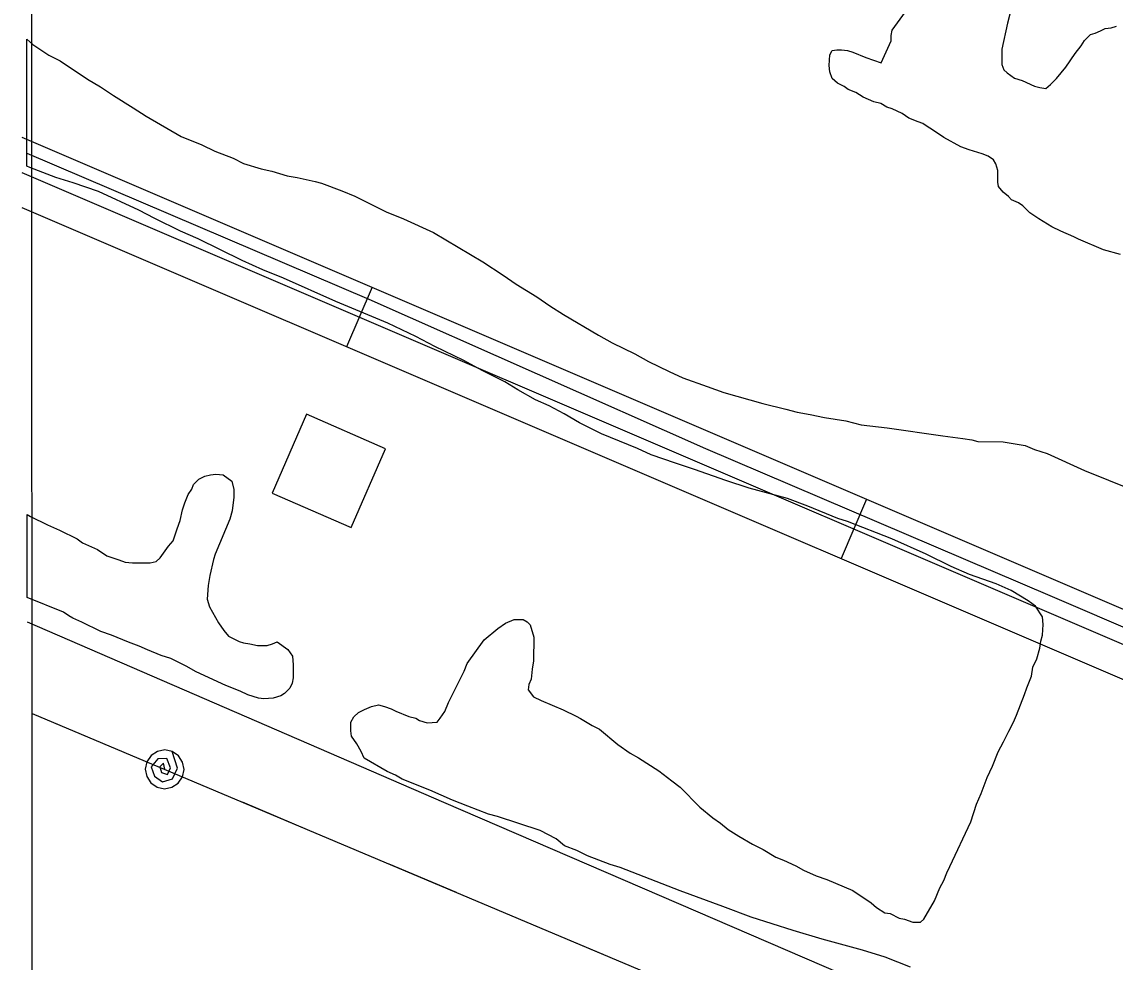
# Model space of a CAD drawing. Extents: x 3297735 to 3335592, y 670436 to 695807.
# Drawn here: x 3301851 to 3302359, y 686175 to 686612 of the extents above; entities that cross this region are included whole.
import ezdxf

# ---------------------------------------------------------------- set-up
doc = ezdxf.new("R2010")
doc.units = 0
for name, color, linetype in [('V-BLDG-OTLN', 7, 'Continuous'), ('V-GRID-FRAM', 7, 'Continuous'), ('V-ROAD-CNTR', 7, 'Continuous'), ('V-SITE-VEGE', 7, 'Continuous'), ('V-TOPO-SHOR', 7, 'Continuous'), ('V-UTIL-LINE', 7, 'Continuous')]:
    doc.layers.add(name, color=color, linetype=linetype)

msp = doc.modelspace()

# ---------------------------------------------------------------- linework, layer by layer
at = {"layer": 'V-BLDG-OTLN'}
msp.add_lwpolyline([(3302020.08, 686413.9), (3301983.42, 686429.92), (3301967.41, 686393.26), (3302004.06, 686377.25)], close=True, dxfattribs=at)
at = {"layer": 'V-GRID-FRAM'}
msp.add_lwpolyline([(3301851.37, 693996.53), (3333375.01, 694028.62), (3333401.46, 675844.07), (3301861.95, 675811.96)], close=True, dxfattribs=at)
at = {"layer": 'V-ROAD-CNTR'}
for p, q in [((3302013.8, 686488.92), (3302001.99, 686461.34)), ((3302243.6, 686390.48), (3302231.79, 686362.9))]:
    msp.add_line(p, q, dxfattribs=at)
for points in [[(3301851.09, 686558.62), (3302602.54, 686236.72)], [(3301851.09, 686542.3), (3302596.63, 686222.93)], [(3301851.1, 686525.98), (3302590.73, 686209.14)]]:
    msp.add_lwpolyline(points, dxfattribs=at)
at = {"layer": 'V-SITE-VEGE'}
for p, q in [((3301853.4, 686545.15), (3301853.36, 686604.18)), ((3301853.36, 686604.18), (3301856.22, 686601.75)), ((3301856.22, 686601.75), (3301863.64, 686596.73)), ((3301863.64, 686596.73), (3301868.95, 686594.22)), ((3301868.95, 686594.22), (3301881.66, 686585.62)), ((3301881.66, 686585.62), (3301887.67, 686582.03)), ((3301887.67, 686582.03), (3301893.68, 686578.09)), ((3301893.68, 686578.09), (3301902.87, 686572.36)), ((3301902.87, 686572.36), (3301908.87, 686568.41)), ((3301908.87, 686568.41), (3301925.13, 686559.08)), ((3301925.13, 686559.08), (3301934.69, 686555.12)), ((3301934.69, 686555.12), (3301940.7, 686552.24)), ((3301940.7, 686552.24), (3301949.2, 686549)), ((3301949.2, 686549), (3301954.15, 686546.48)), ((3301854.79, 686544.64), (3301853.4, 686545.15)), ((3301866.82, 686539.95), (3301854.79, 686544.64)), ((3301954.15, 686546.48), (3301962.29, 686543.94)), ((3301962.29, 686543.94), (3301967.25, 686542.85)), ((3301874.97, 686537.41), (3301866.82, 686539.95)), ((3301967.25, 686542.85), (3301974.33, 686540.67)), ((3301974.33, 686540.67), (3301978.94, 686539.94)), ((3301978.94, 686539.94), (3301987.45, 686538.11)), ((3301886.65, 686533.43), (3301874.97, 686537.41)), ((3301987.45, 686538.11), (3301990.28, 686537.38)), ((3301990.28, 686537.38), (3301999.84, 686533.77)), ((3301999.84, 686533.77), (3302005.85, 686531.25)), ((3301905.4, 686524.8), (3301886.65, 686533.43)), ((3302005.85, 686531.25), (3302015.05, 686526.57)), ((3301912.83, 686520.84), (3301905.4, 686524.8)), ((3302015.05, 686526.57), (3302020.35, 686524.06)), ((3302020.35, 686524.06), (3302028.49, 686520.81)), ((3301924.85, 686515.09), (3301912.83, 686520.84)), ((3302028.49, 686520.81), (3302042.29, 686514.33)), ((3301932.99, 686511.49), (3301924.85, 686515.09)), ((3302042.29, 686514.33), (3302065.26, 686500.7)), ((3301953.5, 686501.42), (3301932.99, 686511.49)), ((3301963.05, 686497.1), (3301953.5, 686501.42)), ((3302065.26, 686500.7), (3302074.8, 686494.61)), ((3301972.61, 686493.14), (3301963.05, 686497.1)), ((3301997.02, 686482.34), (3301972.61, 686493.14)), ((3302074.8, 686494.61), (3302080.81, 686490.32)), ((3302080.81, 686490.32), (3302090.35, 686484.58)), ((3302090.35, 686484.58), (3302096.35, 686480.28)), ((3302021.08, 686472.25), (3301997.02, 686482.34)), ((3302096.35, 686480.28), (3302102.71, 686476.34)), ((3302102.71, 686476.34), (3302118.98, 686466.65)), ((3302034.17, 686466.13), (3302021.08, 686472.25)), ((3302043.01, 686461.46), (3302034.17, 686466.13)), ((3302118.98, 686466.65), (3302125.34, 686463.06)), ((3302125.34, 686463.06), (3302135.95, 686458.03)), ((3302056.45, 686454.99), (3302043.01, 686461.46)), ((3302135.95, 686458.03), (3302142.31, 686454.44)), ((3302064.94, 686450.32), (3302056.45, 686454.99)), ((3302142.31, 686454.44), (3302151.86, 686449.76)), ((3302075.55, 686444.93), (3302064.94, 686450.32)), ((3302151.86, 686449.76), (3302158.23, 686446.89)), ((3302081.56, 686441.35), (3302075.55, 686444.93)), ((3302158.23, 686446.89), (3302169.56, 686442.91)), ((3302169.56, 686442.91), (3302177.35, 686440.02)), ((3302089.69, 686436.68), (3302081.56, 686441.35)), ((3302177.35, 686440.02), (3302195.41, 686434.94)), ((3302096.06, 686433.8), (3302089.69, 686436.68)), ((3302103.13, 686430.21), (3302096.06, 686433.8)), ((3302195.41, 686434.94), (3302206.04, 686432.38)), ((3302206.04, 686432.38), (3302211.35, 686430.93)), ((3302110.2, 686425.9), (3302103.13, 686430.21)), ((3302211.35, 686430.93), (3302217.38, 686429.83)), ((3302217.38, 686429.83), (3302224.11, 686428.37)), ((3302224.11, 686428.37), (3302234.03, 686426.88)), ((3302234.03, 686426.88), (3302241.12, 686425.06)), ((3302120.46, 686420.87), (3302110.2, 686425.9)), ((3302241.12, 686425.06), (3302253.17, 686423.57)), ((3302253.17, 686423.57), (3302279.05, 686419.85)), ((3302137.09, 686414.02), (3302120.46, 686420.87)), ((3302279.05, 686419.85), (3302288.27, 686418.73)), ((3302288.27, 686418.73), (3302292.52, 686417.99)), ((3302292.52, 686417.99), (3302295.35, 686417.26)), ((3302295.35, 686417.26), (3302307.06, 686417.19)), ((3302307.06, 686417.19), (3302317.34, 686415.35)), ((3302143.45, 686411.14), (3302137.09, 686414.02)), ((3302317.34, 686415.35), (3302321.58, 686413.55)), ((3302321.58, 686413.55), (3302327.6, 686411.73)), ((3302327.6, 686411.73), (3302344.94, 686403.82)), ((3302154.78, 686407.17), (3302143.45, 686411.14)), ((3302163.64, 686404.27), (3302154.78, 686407.17)), ((3301936.18, 686401.12), (3301938.67, 686401.82)), ((3301938.67, 686401.82), (3301941.16, 686402.16)), ((3301941.16, 686402.16), (3301944.7, 686401.78)), ((3301944.7, 686401.78), (3301948.58, 686398.91)), ((3302178.15, 686399.21), (3302163.64, 686404.27)), ((3302344.94, 686403.82), (3302367.23, 686394.8)), ((3301930.11, 686395.13), (3301930.83, 686397.26)), ((3301930.83, 686397.26), (3301933.33, 686399.72)), ((3301933.33, 686399.72), (3301936.18, 686401.12)), ((3301948.58, 686398.91), (3301949.62, 686395)), ((3302189.12, 686395.59), (3302178.15, 686399.21)), ((3301926.88, 686388.76), (3301928.32, 686392.66)), ((3301928.32, 686392.66), (3301930.11, 686395.13)), ((3301949.6, 686391.46), (3301948.85, 686385.08)), ((3301949.62, 686395), (3301949.6, 686391.46)), ((3302206.84, 686390.87), (3302189.12, 686395.59)), ((3301925.79, 686385.58), (3301926.88, 686388.76)), ((3302216.39, 686387.26), (3302206.84, 686390.87)), ((3302230.19, 686381.49), (3302216.39, 686387.26)), ((3301853.52, 686344.72), (3301853.49, 686383.38)), ((3301853.49, 686383.38), (3301855.17, 686382.49)), ((3301855.17, 686382.49), (3301862.95, 686378.53)), ((3301924.7, 686380.62), (3301925.79, 686385.58)), ((3301947.76, 686381.18), (3301940.92, 686364.9)), ((3301948.85, 686385.08), (3301947.76, 686381.18)), ((3302234.79, 686380.04), (3302230.19, 686381.49)), ((3301862.95, 686378.53), (3301868.61, 686376.01)), ((3301868.61, 686376.01), (3301876.74, 686372.06)), ((3301921.44, 686371.06), (3301923.25, 686376.72)), ((3301923.25, 686376.72), (3301924.7, 686380.62)), ((3302255.32, 686372.11), (3302234.79, 686380.04)), ((3301876.74, 686372.06), (3301879.21, 686370.27)), ((3301919.3, 686368.59), (3301921.44, 686371.06)), ((3302271.24, 686364.91), (3302255.32, 686372.11)), ((3301879.21, 686370.27), (3301886.29, 686367.03)), ((3301886.29, 686367.03), (3301890.53, 686364.16)), ((3301915.36, 686363.29), (3301919.3, 686368.59)), ((3301890.53, 686364.16), (3301896.19, 686362.35)), ((3301896.19, 686362.35), (3301899.02, 686361.27)), ((3301899.02, 686361.27), (3301902.57, 686360.89)), ((3301902.57, 686360.89), (3301910.73, 686360.84)), ((3301910.73, 686360.84), (3301913.57, 686361.53)), ((3301913.57, 686361.53), (3301915.36, 686363.29)), ((3301940.19, 686362.42), (3301938.37, 686354.98)), ((3301940.92, 686364.9), (3301940.19, 686362.42)), ((3302282.92, 686359.16), (3302271.24, 686364.91)), ((3302291.41, 686355.55), (3302282.92, 686359.16)), ((3301938.37, 686354.98), (3301937.63, 686350.38)), ((3302303.8, 686351.22), (3302291.41, 686355.55)), ((3302310.87, 686347.98), (3302303.8, 686351.22)), ((3301937.63, 686350.38), (3301937.23, 686343.99)), ((3302318.65, 686343.31), (3302310.87, 686347.98)), ((3301870.49, 686338.04), (3301853.52, 686344.72)), ((3301937.23, 686343.99), (3301938.27, 686340.44)), ((3301938.27, 686340.44), (3301942.48, 686332.96)), ((3302322.18, 686340.81), (3302318.65, 686343.31)), ((3302325.34, 686335.82), (3302322.18, 686340.81)), ((3301872.96, 686336.24), (3301870.49, 686338.04)), ((3301874.73, 686335.17), (3301872.96, 686336.24)), ((3302325.68, 686332.27), (3302325.34, 686335.82)), ((3301878.98, 686333.37), (3301874.73, 686335.17)), ((3301887.82, 686329.05), (3301878.98, 686333.37)), ((3301942.48, 686332.96), (3301944.95, 686329.39)), ((3302065.91, 686325.07), (3302072.33, 686330.35)), ((3302072.33, 686330.35), (3302075.89, 686332.81)), ((3302075.89, 686332.81), (3302079.8, 686334.56)), ((3302079.8, 686334.56), (3302084.06, 686334.53)), ((3302084.06, 686334.53), (3302085.83, 686333.46)), ((3302085.83, 686333.46), (3302087.24, 686332.03)), ((3302087.24, 686332.03), (3302088.98, 686326.34)), ((3302325.29, 686327.3), (3302325.68, 686332.27)), ((3301892.77, 686327.25), (3301887.82, 686329.05)), ((3301900.56, 686324), (3301892.77, 686327.25)), ((3301944.95, 686329.39), (3301947.06, 686326.9)), ((3301947.06, 686326.9), (3301952.01, 686324.38)), ((3302088.98, 686326.34), (3302088.91, 686315.34)), ((3302324.56, 686324.47), (3302325.29, 686327.3)), ((3301905.52, 686322.2), (3301900.56, 686324)), ((3301909.41, 686320.4), (3301905.52, 686322.2)), ((3301915.78, 686317.87), (3301909.41, 686320.4)), ((3301952.01, 686324.38), (3301954.13, 686323.66)), ((3301954.13, 686323.66), (3301956.97, 686323.29)), ((3301956.97, 686323.29), (3301960.51, 686322.55)), ((3301960.51, 686322.55), (3301965.12, 686322.52)), ((3301965.12, 686322.52), (3301967.61, 686323.22)), ((3301967.61, 686323.22), (3301969.75, 686324.27)), ((3301969.75, 686324.27), (3301974.69, 686320.69)), ((3301974.69, 686320.69), (3301976.8, 686317.48)), ((3302058.03, 686314.12), (3302065.91, 686325.07)), ((3302322.73, 686316.32), (3302324.18, 686321.28)), ((3302324.18, 686321.28), (3302324.56, 686324.47)), ((3301920.38, 686316.42), (3301915.78, 686317.87)), ((3301927.45, 686312.83), (3301920.38, 686316.42)), ((3301976.8, 686317.48), (3301977.13, 686313.58)), ((3302088.91, 686315.34), (3302088.17, 686311.44)), ((3302320.93, 686312.43), (3302322.73, 686316.32)), ((3301932.05, 686310.32), (3301927.45, 686312.83)), ((3301945.85, 686303.84), (3301932.05, 686310.32)), ((3301977.13, 686313.58), (3301977.09, 686307.54)), ((3302054.07, 686305.63), (3302056.59, 686310.58)), ((3302056.59, 686310.58), (3302058.03, 686314.12)), ((3302088.17, 686311.44), (3302087.79, 686306.83)), ((3302320.2, 686308.18), (3302320.93, 686312.43)), ((3301976.72, 686305.06), (3301975.64, 686302.59)), ((3301977.09, 686307.54), (3301976.72, 686305.06)), ((3302052.63, 686302.45), (3302054.07, 686305.63)), ((3302087.79, 686306.83), (3302086.71, 686304.35)), ((3302318.04, 686302.87), (3302320.2, 686308.18)), ((3301952.57, 686301.32), (3301945.85, 686303.84)), ((3301956.11, 686299.52), (3301952.57, 686301.32)), ((3301973.14, 686300.12), (3301971.36, 686299.07)), ((3301975.64, 686302.59), (3301973.14, 686300.12)), ((3302049.4, 686296.08), (3302052.63, 686302.45)), ((3302086.71, 686304.35), (3302086.34, 686301.88)), ((3302086.34, 686301.88), (3302088.8, 686298.66)), ((3302316.95, 686299.68), (3302318.04, 686302.87)), ((3301961.07, 686298.07), (3301956.11, 686299.52)), ((3301963.55, 686297.7), (3301961.07, 686298.07)), ((3301967.81, 686298.03), (3301963.55, 686297.7)), ((3301971.36, 686299.07), (3301967.81, 686298.03)), ((3302013.55, 686294.18), (3302016.75, 686294.87)), ((3302016.75, 686294.87), (3302019.58, 686294.14)), ((3302047.6, 686291.83), (3302049.4, 686296.08)), ((3302088.8, 686298.66), (3302092.34, 686296.87)), ((3302092.34, 686296.87), (3302102.6, 686292.55)), ((3302313.34, 686290.13), (3302316.95, 686299.68)), ((3302005.36, 686289.27), (3302007.5, 686291.38)), ((3302007.5, 686291.38), (3302010.35, 686292.78)), ((3302010.35, 686292.78), (3302013.55, 686294.18)), ((3302019.58, 686294.14), (3302022.77, 686293.06)), ((3302022.77, 686293.06), (3302024.89, 686291.98)), ((3302024.89, 686291.98), (3302030.91, 686289.46)), ((3302045.45, 686288.66), (3302047.6, 686291.83)), ((3302102.6, 686292.55), (3302108.61, 686289.67)), ((3302108.61, 686289.67), (3302110.73, 686288.59)), ((3302311.9, 686286.94), (3302313.34, 686290.13)), ((3302003.9, 686282.89), (3302003.92, 686286.79)), ((3302003.92, 686286.79), (3302005.36, 686289.27)), ((3302030.91, 686289.46), (3302034.1, 686288.73)), ((3302034.1, 686288.73), (3302035.86, 686287.65)), ((3302035.86, 686287.65), (3302039.4, 686286.56)), ((3302039.4, 686286.56), (3302044.02, 686286.89)), ((3302044.02, 686286.89), (3302045.45, 686288.66)), ((3302110.73, 686288.59), (3302116.04, 686285.36)), ((3302116.04, 686285.36), (3302119.57, 686283.57)), ((3302309.75, 686282.7), (3302311.9, 686286.94)), ((3302004.24, 686280.4), (3302003.9, 686282.89)), ((3302006.7, 686276.84), (3302004.24, 686280.4)), ((3302119.57, 686283.57), (3302128.04, 686276.42)), ((3302307.23, 686277.75), (3302309.75, 686282.7)), ((3302008.8, 686273.28), (3302006.7, 686276.84)), ((3302128.04, 686276.42), (3302133.69, 686272.48)), ((3302304.72, 686273.15), (3302307.23, 686277.75)), ((3302010.2, 686270.08), (3302008.8, 686273.28)), ((3302020.81, 686263.98), (3302010.2, 686270.08)), ((3302133.69, 686272.48), (3302137.58, 686270.32)), ((3302137.58, 686270.32), (3302147.12, 686264.23)), ((3302302.19, 686266.42), (3302304.72, 686273.15)), ((3302147.12, 686264.23), (3302153.12, 686259.58)), ((3302299.67, 686261.12), (3302302.19, 686266.42)), ((3302024.7, 686262.18), (3302020.81, 686263.98)), ((3302027.88, 686260.38), (3302024.7, 686262.18)), ((3302040.62, 686255.33), (3302027.88, 686260.38)), ((3302153.12, 686259.58), (3302157.01, 686256.72)), ((3302296.79, 686253.69), (3302299.67, 686261.12)), ((3302051.24, 686250.65), (3302040.62, 686255.33)), ((3302157.01, 686256.72), (3302166.18, 686247.43)), ((3302058.31, 686247.77), (3302051.24, 686250.65)), ((3302294.62, 686248.73), (3302296.79, 686253.69)), ((3302067.87, 686244.16), (3302058.31, 686247.77)), ((3302072.12, 686243.07), (3302067.87, 686244.16)), ((3302166.18, 686247.43), (3302172.17, 686242.43)), ((3302292.09, 686240.59), (3302294.62, 686248.73)), ((3302091.95, 686236.55), (3302072.12, 686243.07)), ((3302172.17, 686242.43), (3302175.71, 686239.92)), ((3302175.71, 686239.92), (3302179.24, 686237.05)), ((3302282.37, 686219.72), (3302292.09, 686240.59)), ((3302099.38, 686232.6), (3302091.95, 686236.55)), ((3302179.24, 686237.05), (3302184.18, 686233.83)), ((3302184.18, 686233.83), (3302190.55, 686230.24)), ((3302103.26, 686229.38), (3302099.38, 686232.6)), ((3302108.92, 686227.22), (3302103.26, 686229.38)), ((3302190.55, 686230.24), (3302195.5, 686227.73)), ((3302113.87, 686224.7), (3302108.92, 686227.22)), ((3302124.49, 686220.73), (3302113.87, 686224.7)), ((3302195.5, 686227.73), (3302201.51, 686224.14)), ((3302201.51, 686224.14), (3302205.05, 686222.7)), ((3302129.09, 686219.28), (3302124.49, 686220.73)), ((3302157.05, 686208.46), (3302129.09, 686219.28)), ((3302205.05, 686222.7), (3302210.7, 686220.18)), ((3302210.7, 686220.18), (3302214.24, 686218.03)), ((3302280.94, 686216.89), (3302282.37, 686219.72)), ((3302214.24, 686218.03), (3302220.25, 686215.51)), ((3302220.25, 686215.51), (3302225.21, 686213.7)), ((3302225.21, 686213.7), (3302237.24, 686208.65)), ((3302279.5, 686213.35), (3302280.94, 686216.89)), ((3302176.88, 686201.24), (3302157.05, 686208.46)), ((3302237.24, 686208.65), (3302245.72, 686202.92)), ((3302275.18, 686203.8), (3302277.7, 686209.81)), ((3302277.7, 686209.81), (3302279.5, 686213.35)), ((3302270.15, 686195.32), (3302275.18, 686203.8)), ((3302189.97, 686196.18), (3302176.88, 686201.24)), ((3302245.72, 686202.92), (3302248.19, 686200.78)), ((3302248.19, 686200.78), (3302252.08, 686198.27)), ((3302252.08, 686198.27), (3302254.56, 686197.9)), ((3302209.45, 686190.03), (3302189.97, 686196.18)), ((3302254.56, 686197.9), (3302258.8, 686195.74)), ((3302258.8, 686195.74), (3302261.28, 686195.37)), ((3302261.28, 686195.37), (3302265.18, 686193.93)), ((3302265.18, 686193.93), (3302268.72, 686193.91)), ((3302268.72, 686193.91), (3302270.15, 686195.32)), ((3302222.9, 686186.04), (3302209.45, 686190.03)), ((3302241.68, 686180.95), (3302222.9, 686186.04)), ((3302252.3, 686177.69), (3302241.68, 686180.95)), ((3302263.98, 686173), (3302252.3, 686177.69))]:
    msp.add_line(p, q, dxfattribs=at)
for points in [[(3302361.55, 686504.12), (3302353.76, 686506.3), (3302342.08, 686511.34), (3302339.96, 686512.42), (3302333.95, 686514.94), (3302329.7, 686517.1), (3302323.69, 686520.69), (3302319.45, 686523.55), (3302316.28, 686526.76), (3302314.16, 686528.2), (3302310.98, 686529.64), (3302309.57, 686531.07), (3302307.1, 686533.21), (3302304.98, 686535.71), (3302304.64, 686537.84), (3302304.68, 686543.16), (3302303.63, 686546.36), (3302302.58, 686548.14), (3302300.11, 686549.93), (3302297.28, 686551.02), (3302291.26, 686552.83), (3302287.36, 686554.27), (3302279.58, 686558.58), (3302274.29, 686562.16), (3302271.81, 686563.6), (3302269.69, 686565.03), (3302267.57, 686565.75), (3302263.32, 686567.55), (3302260.14, 686569.7), (3302255.54, 686571.86), (3302253.06, 686572.59), (3302250.24, 686574.38), (3302247.05, 686575.11), (3302242.1, 686577.27), (3302238.56, 686579.42), (3302235.02, 686580.86), (3302233.26, 686582.3), (3302230.07, 686583.73), (3302227.6, 686585.88), (3302226.56, 686589.08), (3302226.22, 686591.92), (3302226.61, 686596.89), (3302227.69, 686599.01), (3302229.82, 686599.35), (3302231.95, 686599.33), (3302234.79, 686598.96), (3302237.26, 686598.23), (3302243.28, 686595.71), (3302250.36, 686593.19), (3302255.04, 686603.44), (3302255.05, 686605.93), (3302255.43, 686608.41), (3302262.94, 686618.65)], [(3302310.11, 686615.86), (3302309.02, 686611.61), (3302306.46, 686599.56), (3302306.41, 686592.47), (3302307.46, 686589.98), (3302308.87, 686588.55), (3302312.4, 686586.04), (3302315.95, 686584.96), (3302321.61, 686582.44), (3302324.09, 686581.71), (3302326.92, 686581.34), (3302329.06, 686583.1), (3302331.92, 686585.92), (3302336.21, 686591.21), (3302340.51, 686597.57), (3302343.37, 686601.1), (3302344.81, 686603.58), (3302347.66, 686606.4), (3302349.79, 686607.09), (3302352.29, 686608.14), (3302354.42, 686609.19), (3302357.26, 686609.53), (3302359.75, 686610.22)]]:
    msp.add_lwpolyline(points, dxfattribs=at)
at = {"layer": 'V-TOPO-SHOR'}
for points in [[(3301853.4, 686551.33), (3302012.28, 686483.36), (3302168.73, 686414.1), (3302328.73, 686345.7), (3302458.67, 686289.91)], [(3301853.52, 686333.45), (3302047, 686249.66), (3302290.27, 686144.82), (3302553.08, 686031.84), (3302796.34, 685927), (3303092.87, 685796.89), (3303398.29, 685665.83), (3303481.58, 685627.35)]]:
    msp.add_lwpolyline(points, dxfattribs=at)
at = {"layer": 'V-UTIL-LINE'}
for points in [[(3301855.85, 686290.93), (3301881.51, 686280.11)], [(3301855.85, 686290.92), (3302508.08, 686015.91), (3303718.5, 685476.34), (3304541.77, 685139.21), (3305359.13, 684778.4), (3306932.01, 684054.09), (3307414.95, 683680.48), (3308058.55, 683385.58), (3308857.4, 683018.65), (3310271.9, 682456.02)], [(3301917.45, 686264.95), (3301916.86, 686267.77), (3301915.27, 686266.07), (3301915.9, 686263.4), (3301918.71, 686262.57), (3301920.17, 686265.63), (3301918.51, 686270.02), (3301914.25, 686269.88), (3301911.23, 686266.07), (3301912.75, 686261.74), (3301916.39, 686259.16), (3301921.01, 686260.54), (3301923.44, 686265.48), (3301920.95, 686273.24), (3301917.51, 686273.95), (3301914.06, 686273.29), (3301911.13, 686271.35), (3301909.16, 686268.45), (3301908.45, 686265.01), (3301909.11, 686261.56), (3301911.05, 686258.63), (3301913.95, 686256.66), (3301917.39, 686255.95), (3301920.84, 686256.61), (3301923.77, 686258.55), (3301925.74, 686261.45), (3301926.45, 686264.89), (3301925.79, 686268.34), (3301923.85, 686271.28), (3301920.95, 686273.24)], [(3301953.39, 686249.8), (3301984.71, 686236.59)], [(3302021.57, 686221.05), (3302052.9, 686207.84)], [(3302089.76, 686192.3), (3302121.08, 686179.09)]]:
    msp.add_lwpolyline(points, dxfattribs=at)

doc.saveas('drawing.dxf')
